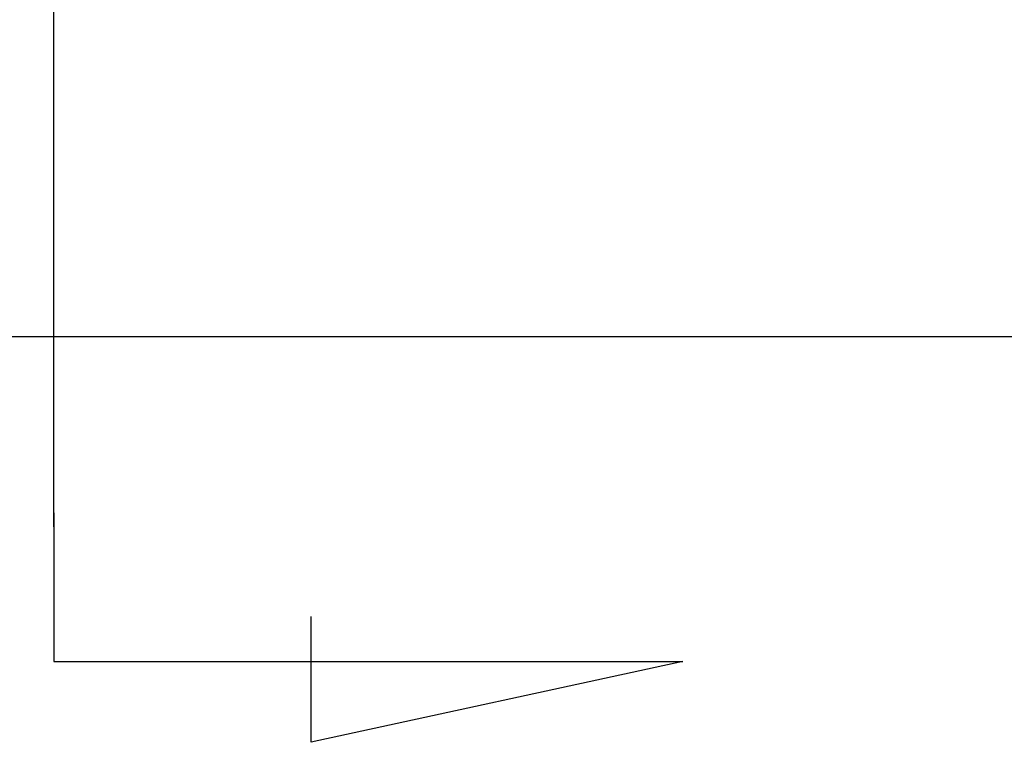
# Model space of a CAD drawing. Header units: millimetres. Extents: x -227 to 3135, y -1502 to 860.
# Tile 285 of 582: x 48 to 65, y -225 to -212. Entities that reach past the tile are written whole.
import ezdxf

# ---------------------------------------------------------------- set-up
doc = ezdxf.new("R2010")
doc.units = ezdxf.units.MM
doc.layers.add('2', color=7, linetype='CONTINUOUS', true_color=0xffffff)

msp = doc.modelspace()

# ---------------------------------------------------------------- linework, layer by layer
at = {"layer": '2'}
for p, q in [((48.593, -221.232), (48.593, -178.112)), ((48.593, -220.981), (48.593, -223.618)), ((53.154, -225.051), (53.154, -222.822)), ((48.593, -223.618), (59.741, -223.618)), ((59.741, -223.618), (53.154, -225.051))]:
    msp.add_line(p, q, dxfattribs=at)
at = {"layer": '2', "linetype": 'Continuous'}
msp.add_line((125.292, -217.865), (43.13, -217.865), dxfattribs=at)

doc.saveas('drawing.dxf')
